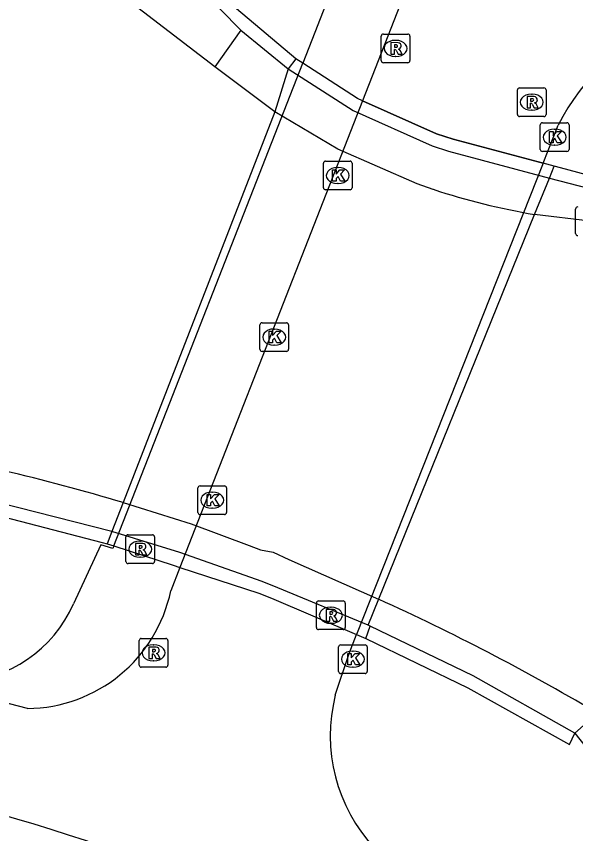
# Model space of a CAD drawing. Extents: x 161477 to 163040, y 383680 to 384868.
# Drawn here: x 162846.37 to 162865.85, y 384163.4 to 384191.88 of the extents above; entities that cross this region are included whole.
import ezdxf

# ---------------------------------------------------------------- set-up
doc = ezdxf.new("R2010")
doc.units = 0
for name, color, linetype in [('IMGEO_Berm_open', 7, 'Continuous'), ('IMGEO_Fietspad_gesloten', 7, 'Continuous'), ('IMGEO_Hek', 7, 'Continuous'), ('IMGEO_Kolk', 7, 'Continuous'), ('IMGEO_Muur', 7, 'Continuous'), ('IMGEO_Rijbaan_regionaal_gesloten', 7, 'Continuous'), ('IMGEO_Rioolput', 7, 'Continuous'), ('IMGEO_Tunneldeel', 7, 'Continuous'), ('IMGEO_Voetpad_gesloten', 7, 'Continuous'), ('IMGEO_Voetpad_halfverhard', 7, 'Continuous'), ('IMGEO_Voetpad_open', 7, 'Continuous')]:
    doc.layers.add(name, color=color, linetype=linetype)

msp = doc.modelspace()

# ---------------------------------------------------------------- linework, layer by layer
at = {"layer": 'IMGEO_Berm_open'}
for points in [[(162854.188, 384191.397), (162853.277, 384190.121)], [(162865.819, 384166.908), (162866.334, 384167.355), (162866.537, 384167.647)]]:
    msp.add_lwpolyline(points, dxfattribs=at)
at = {"layer": 'IMGEO_Fietspad_gesloten'}
for points in [[(162863.9, 384203.167), (162863.362, 384201.546), (162858.428, 384188.937)], [(162864.716, 384186.759), (162865.242, 384188.087)], [(162852.066, 384172.679), (162851.748, 384171.865)], [(162857.478, 384168.229), (162857.955, 384169.684), (162858.214, 384170.339)], [(162846.752, 384167.762), (162844.235, 384168.409), (162844.154, 384168.431)]]:
    msp.add_lwpolyline(points, dxfattribs=at)
for centre, radius, start, end in [((162872.365, 384184.484), 7.982, 113.593, 153.1681), ((162846.7, 384172.918), 5.156, 270.5752, 348.2144), ((162863.044, 384166.813), 5.743, 165.731, 223.0777), ((162826.908, 384097.364), 69.336, 61.23771, 77.8411)]:
    msp.add_arc(centre, radius, start, end, dxfattribs=at)
at = {"layer": 'IMGEO_Hek'}
msp.add_arc((162874.736, 384173.63), 11.167, 217.0083, 240.6623, dxfattribs=at)
at = {"layer": 'IMGEO_Kolk'}
for p, q in [((162864.694, 384188.171), (162865.546, 384188.171)), ((162864.619, 384187.245), (162864.619, 384188.097)), ((162865.107, 384187.951), (162865.132, 384187.951)), ((162865.62, 384188.097), (162865.62, 384187.245)), ((162865.13, 384187.391), (162865.105, 384187.391)), ((162865.546, 384187.171), (162864.694, 384187.171)), ((162857.064, 384185.909), (162857.064, 384186.761)), ((162857.139, 384186.835), (162857.991, 384186.835)), ((162858.065, 384186.761), (162858.065, 384185.909)), ((162857.552, 384186.615), (162857.577, 384186.615)), ((162857.991, 384185.835), (162857.139, 384185.835)), ((162857.575, 384186.055), (162857.55, 384186.055)), ((162865.85, 384184.315), (162865.85, 384185.167)), ((162854.85, 384180.279), (162854.85, 384181.131)), ((162854.925, 384181.205), (162855.777, 384181.205)), ((162855.338, 384180.985), (162855.363, 384180.985)), ((162855.851, 384181.131), (162855.851, 384180.279)), ((162855.361, 384180.425), (162855.336, 384180.425)), ((162855.777, 384180.205), (162854.925, 384180.205)), ((162852.69, 384174.595), (162852.69, 384175.447)), ((162852.765, 384175.521), (162853.617, 384175.521)), ((162853.178, 384175.301), (162853.203, 384175.301)), ((162853.691, 384175.447), (162853.691, 384174.595)), ((162853.201, 384174.741), (162853.176, 384174.741)), ((162853.617, 384174.521), (162852.765, 384174.521)), ((162857.59, 384169.055), (162857.59, 384169.907)), ((162857.665, 384169.981), (162858.517, 384169.981)), ((162858.591, 384169.907), (162858.591, 384169.055)), ((162858.078, 384169.761), (162858.103, 384169.761)), ((162858.101, 384169.201), (162858.076, 384169.201)), ((162858.517, 384168.981), (162857.665, 384168.981))]:
    msp.add_line(p, q, dxfattribs=at)
for points in [[(162864.694, 384188.171), (162865.546, 384188.171)], [(162864.619, 384187.245), (162864.619, 384188.097)], [(162864.94, 384187.871), (162865.063, 384187.871), (162865.063, 384187.72), (162865.193, 384187.871), (162865.357, 384187.871), (162865.211, 384187.72), (162865.364, 384187.471), (162865.212, 384187.471), (162865.127, 384187.635), (162865.063, 384187.568), (162865.063, 384187.471), (162864.94, 384187.471), (162864.94, 384187.871)], [(162865.62, 384188.097), (162865.62, 384187.245)], [(162865.546, 384187.171), (162864.694, 384187.171)], [(162857.064, 384185.909), (162857.064, 384186.761)], [(162857.139, 384186.835), (162857.991, 384186.835)], [(162858.065, 384186.761), (162858.065, 384185.909)], [(162857.385, 384186.535), (162857.508, 384186.535), (162857.508, 384186.384), (162857.638, 384186.535), (162857.802, 384186.535), (162857.656, 384186.384), (162857.809, 384186.135), (162857.657, 384186.135), (162857.572, 384186.299), (162857.508, 384186.232), (162857.508, 384186.135), (162857.385, 384186.135), (162857.385, 384186.535)], [(162857.991, 384185.835), (162857.139, 384185.835)], [(162865.85, 384184.315), (162865.85, 384185.167)], [(162854.85, 384180.279), (162854.85, 384181.131)], [(162854.925, 384181.205), (162855.777, 384181.205)], [(162855.851, 384181.131), (162855.851, 384180.279)], [(162855.171, 384180.905), (162855.294, 384180.905), (162855.294, 384180.754), (162855.424, 384180.905), (162855.588, 384180.905), (162855.442, 384180.754), (162855.595, 384180.505), (162855.443, 384180.505), (162855.358, 384180.669), (162855.294, 384180.602), (162855.294, 384180.505), (162855.171, 384180.505), (162855.171, 384180.905)], [(162855.777, 384180.205), (162854.925, 384180.205)], [(162852.69, 384174.595), (162852.69, 384175.447)], [(162852.765, 384175.521), (162853.617, 384175.521)], [(162853.691, 384175.447), (162853.691, 384174.595)], [(162853.011, 384175.221), (162853.134, 384175.221), (162853.134, 384175.07), (162853.264, 384175.221), (162853.428, 384175.221), (162853.282, 384175.07), (162853.435, 384174.821), (162853.283, 384174.821), (162853.198, 384174.985), (162853.134, 384174.918), (162853.134, 384174.821), (162853.011, 384174.821), (162853.011, 384175.221)], [(162853.617, 384174.521), (162852.765, 384174.521)], [(162857.59, 384169.055), (162857.59, 384169.907)], [(162857.665, 384169.981), (162858.517, 384169.981)], [(162858.591, 384169.907), (162858.591, 384169.055)], [(162857.911, 384169.681), (162858.034, 384169.681), (162858.034, 384169.53), (162858.164, 384169.681), (162858.328, 384169.681), (162858.182, 384169.53), (162858.335, 384169.281), (162858.183, 384169.281), (162858.098, 384169.445), (162858.034, 384169.378), (162858.034, 384169.281), (162857.911, 384169.281), (162857.911, 384169.681)], [(162858.517, 384168.981), (162857.665, 384168.981)]]:
    msp.add_lwpolyline(points, dxfattribs=at)
for centre, start, end in [((162864.696, 384188.095), 91.552, 178.448), ((162864.696, 384188.095), 91.552, 178.448), ((162865.544, 384188.095), 1.552, 88.448), ((162865.544, 384188.095), 1.552, 88.448), ((162864.696, 384187.247), 181.552, 268.448), ((162864.696, 384187.247), 181.552, 268.448), ((162865.544, 384187.247), 271.552, 358.448), ((162865.544, 384187.247), 271.552, 358.448), ((162857.141, 384186.759), 91.552, 178.448), ((162857.141, 384186.759), 91.552, 178.448), ((162857.989, 384186.759), 1.552, 88.448), ((162857.989, 384186.759), 1.552, 88.448), ((162857.141, 384185.911), 181.552, 268.448), ((162857.141, 384185.911), 181.552, 268.448), ((162857.989, 384185.911), 271.552, 358.448), ((162857.989, 384185.911), 271.552, 358.448), ((162865.927, 384185.165), 91.552, 178.448), ((162865.927, 384185.165), 91.552, 178.448), ((162865.927, 384184.317), 181.552, 268.448), ((162865.927, 384184.317), 181.552, 268.448), ((162854.927, 384181.129), 91.552, 178.448), ((162854.927, 384181.129), 91.552, 178.448), ((162855.775, 384181.129), 1.552, 88.448), ((162855.775, 384181.129), 1.552, 88.448), ((162854.927, 384180.281), 181.552, 268.448), ((162854.927, 384180.281), 181.552, 268.448), ((162855.775, 384180.281), 271.552, 358.448), ((162855.775, 384180.281), 271.552, 358.448), ((162852.767, 384175.445), 91.552, 178.448), ((162852.767, 384175.445), 91.552, 178.448), ((162853.615, 384175.445), 1.552, 88.448), ((162853.615, 384175.445), 1.552, 88.448), ((162852.767, 384174.597), 181.552, 268.448), ((162852.767, 384174.597), 181.552, 268.448), ((162853.615, 384174.597), 271.552, 358.448), ((162853.615, 384174.597), 271.552, 358.448), ((162857.667, 384169.905), 91.552, 178.448), ((162857.667, 384169.905), 91.552, 178.448), ((162858.515, 384169.905), 1.552, 88.448), ((162858.515, 384169.905), 1.552, 88.448), ((162857.667, 384169.057), 181.552, 268.448), ((162857.667, 384169.057), 181.552, 268.448), ((162858.515, 384169.057), 271.552, 358.448), ((162858.515, 384169.057), 271.552, 358.448)]:
    msp.add_arc(centre, 0.0765, start, end, dxfattribs=at)
for centre, major_axis, ratio, start_param, end_param in [((162865.106, 384187.671), (-0.387, 0.002), 0.722429, 4.712389, 7.853982), ((162865.131, 384187.671), (-0.39, 0.002), 0.717154, 1.570796, 4.712389), ((162857.551, 384186.335), (-0.387, 0.002), 0.722429, 4.712389, 7.853982), ((162857.576, 384186.335), (-0.39, 0.002), 0.717154, 1.570796, 4.712389), ((162855.337, 384180.705), (-0.387, 0.002), 0.722429, 4.712389, 7.853982), ((162855.362, 384180.705), (-0.39, 0.002), 0.717154, 1.570796, 4.712389), ((162853.177, 384175.021), (-0.387, 0.002), 0.722429, 4.712389, 7.853982), ((162853.202, 384175.021), (-0.39, 0.002), 0.717154, 1.570796, 4.712389), ((162858.077, 384169.481), (-0.387, 0.002), 0.722429, 4.712389, 7.853982), ((162858.102, 384169.481), (-0.39, 0.002), 0.717154, 1.570796, 4.712389)]:
    msp.add_ellipse(centre, major_axis=major_axis, ratio=ratio, start_param=start_param, end_param=end_param, dxfattribs=at)
at = {"layer": 'IMGEO_Muur'}
for points in [[(162832.375, 384230.194), (162834.262, 384225.001), (162838.782, 384215.812), (162843.611, 384206.766), (162848.712, 384198.018), (162850.284, 384195.721), (162852.049, 384193.576), (162854.188, 384191.397)], [(162856.341, 384190.248), (162856.104, 384190.401), (162854.035, 384192.137), (162852.377, 384193.871), (162850.636, 384195.986), (162849.089, 384198.246), (162843.998, 384206.978), (162839.172, 384216.017), (162834.663, 384225.185), (162832.896, 384229.924)], [(162854.188, 384191.397), (162855.839, 384190.049), (162858.095, 384188.596), (162860.852, 384187.373), (162861.422, 384187.183), (162864.936, 384186.244), (162866.956, 384185.718), (162873.333, 384185.888), (162878.492, 384187.139), (162881.892, 384188.674), (162889.662, 384192.97), (162892.921, 384195.134), (162896.515, 384198.589), (162899.243, 384202.567), (162900.496, 384205.693), (162901.425, 384208.623), (162901.572, 384209.227), (162901.999, 384212.308), (162901.936, 384214.833), (162901.668, 384217.562)], [(162885.919, 384191.336), (162881.653, 384189.045), (162878.362, 384187.56), (162873.278, 384186.324), (162866.957, 384186.159), (162865.32, 384186.597), (162865.103, 384186.655), (162864.716, 384186.759)], [(162858.428, 384188.937), (162858.246, 384189.018), (162856.341, 384190.248)], [(162858.428, 384188.937), (162861.008, 384187.786), (162861.586, 384187.596), (162864.716, 384186.759)], [(162841.775, 384175.683), (162841.758, 384175.598), (162841.696, 384175.294), (162845.645, 384174.512), (162849.353, 384173.551), (162849.535, 384173.504), (162849.761, 384173.43)], [(162865.819, 384166.908), (162862.276, 384168.899), (162858.697, 384170.632), (162858.617, 384170.671), (162855.481, 384171.964), (162854.926, 384172.193), (162852.062, 384173.201), (162849.692, 384173.927), (162845.76, 384174.925), (162841.775, 384175.683)], [(162849.761, 384173.43), (162851.83, 384172.756), (162852.066, 384172.679)], [(162852.066, 384172.679), (162854.816, 384171.783), (162855.255, 384171.603), (162858.214, 384170.339)], [(162858.214, 384170.339), (162858.536, 384170.201), (162862.093, 384168.479), (162865.637, 384166.509), (162865.819, 384166.908)]]:
    msp.add_lwpolyline(points, dxfattribs=at)
at = {"layer": 'IMGEO_Rijbaan_regionaal_gesloten'}
for points in [[(162853.277, 384190.121), (162849.902, 384192.723)], [(162860.892, 384185.852), (162860.326, 384186.048), (162857.569, 384187.254), (162855.369, 384188.551), (162853.277, 384190.121)], [(162866.351, 384184.74), (162864.422, 384184.977)], [(162850.085, 384174.939), (162852.451, 384174.193), (162854.478, 384173.445), (162854.873, 384173.294), (162855.311, 384173.208), (162855.855, 384172.954), (162858.984, 384171.572)]]:
    msp.add_lwpolyline(points, dxfattribs=at)
for centre, radius, start, end in [((162868.208, 384207.809), 23.143, 251.5719, 260.5849), ((162829.733, 384107.019), 70.903, 73.31932, 80.2857), ((162826.668, 384100.155), 78.388, 59.42852, 65.6532)]:
    msp.add_arc(centre, radius, start, end, dxfattribs=at)
at = {"layer": 'IMGEO_Rioolput'}
for p, q in [((162859.152, 384191.264), (162860.004, 384191.264)), ((162859.077, 384190.338), (162859.077, 384191.19)), ((162859.565, 384191.044), (162859.59, 384191.044)), ((162860.078, 384191.19), (162860.078, 384190.338)), ((162859.588, 384190.484), (162859.563, 384190.484)), ((162860.004, 384190.264), (162859.152, 384190.264)), ((162863.82, 384188.462), (162863.82, 384189.314)), ((162863.895, 384189.388), (162864.747, 384189.388)), ((162864.821, 384189.314), (162864.821, 384188.462)), ((162864.308, 384189.168), (162864.333, 384189.168)), ((162864.331, 384188.608), (162864.306, 384188.608)), ((162864.747, 384188.388), (162863.895, 384188.388)), ((162850.182, 384172.889), (162850.182, 384173.741)), ((162850.257, 384173.815), (162851.109, 384173.815)), ((162850.67, 384173.595), (162850.695, 384173.595)), ((162851.183, 384173.741), (162851.183, 384172.889)), ((162850.693, 384173.035), (162850.668, 384173.035)), ((162851.109, 384172.815), (162850.257, 384172.815)), ((162856.821, 384170.585), (162856.821, 384171.437)), ((162856.896, 384171.511), (162857.748, 384171.511)), ((162857.822, 384171.437), (162857.822, 384170.585)), ((162857.309, 384171.291), (162857.334, 384171.291)), ((162857.748, 384170.511), (162856.896, 384170.511)), ((162857.332, 384170.731), (162857.307, 384170.731)), ((162850.72, 384170.203), (162851.572, 384170.203)), ((162850.645, 384169.277), (162850.645, 384170.129)), ((162851.133, 384169.983), (162851.158, 384169.983)), ((162851.646, 384170.129), (162851.646, 384169.277)), ((162851.156, 384169.423), (162851.131, 384169.423)), ((162851.572, 384169.203), (162850.72, 384169.203))]:
    msp.add_line(p, q, dxfattribs=at)
for points in [[(162859.152, 384191.264), (162860.004, 384191.264)], [(162859.077, 384190.338), (162859.077, 384191.19)], [(162859.666, 384190.962), (162859.414, 384190.964), (162859.414, 384190.564)], [(162860.078, 384191.19), (162860.078, 384190.338)], [(162859.414, 384190.564), (162859.538, 384190.564), (162859.538, 384190.726), (162859.549, 384190.726)], [(162859.592, 384190.883), (162859.538, 384190.883), (162859.538, 384190.802)], [(162859.538, 384190.802), (162859.59, 384190.802)], [(162859.596, 384190.697), (162859.667, 384190.564), (162859.807, 384190.564), (162859.742, 384190.69)], [(162860.004, 384190.264), (162859.152, 384190.264)], [(162863.82, 384188.462), (162863.82, 384189.314)], [(162863.895, 384189.388), (162864.747, 384189.388)], [(162864.821, 384189.314), (162864.821, 384188.462)], [(162864.409, 384189.086), (162864.157, 384189.088), (162864.157, 384188.688)], [(162864.335, 384189.007), (162864.281, 384189.007), (162864.281, 384188.926)], [(162864.157, 384188.688), (162864.281, 384188.688), (162864.281, 384188.85), (162864.292, 384188.85)], [(162864.281, 384188.926), (162864.333, 384188.926)], [(162864.339, 384188.821), (162864.41, 384188.688), (162864.55, 384188.688), (162864.485, 384188.814)], [(162864.747, 384188.388), (162863.895, 384188.388)], [(162850.182, 384172.889), (162850.182, 384173.741)], [(162850.257, 384173.815), (162851.109, 384173.815)], [(162851.183, 384173.741), (162851.183, 384172.889)], [(162850.771, 384173.513), (162850.519, 384173.515), (162850.519, 384173.115)], [(162850.697, 384173.434), (162850.643, 384173.434), (162850.643, 384173.353)], [(162850.643, 384173.353), (162850.695, 384173.353)], [(162850.519, 384173.115), (162850.643, 384173.115), (162850.643, 384173.277), (162850.654, 384173.277)], [(162850.701, 384173.248), (162850.772, 384173.115), (162850.912, 384173.115), (162850.847, 384173.241)], [(162851.109, 384172.815), (162850.257, 384172.815)], [(162856.821, 384170.585), (162856.821, 384171.437)], [(162856.896, 384171.511), (162857.748, 384171.511)], [(162857.822, 384171.437), (162857.822, 384170.585)], [(162857.41, 384171.209), (162857.158, 384171.211), (162857.158, 384170.811)], [(162857.336, 384171.13), (162857.282, 384171.13), (162857.282, 384171.049)], [(162857.282, 384171.049), (162857.334, 384171.049)], [(162857.158, 384170.811), (162857.282, 384170.811), (162857.282, 384170.973), (162857.293, 384170.973)], [(162857.34, 384170.944), (162857.411, 384170.811), (162857.551, 384170.811), (162857.486, 384170.937)], [(162857.748, 384170.511), (162856.896, 384170.511)], [(162850.72, 384170.203), (162851.572, 384170.203)], [(162850.645, 384169.277), (162850.645, 384170.129)], [(162851.234, 384169.901), (162850.982, 384169.903), (162850.982, 384169.503)], [(162851.646, 384170.129), (162851.646, 384169.277)], [(162850.982, 384169.503), (162851.106, 384169.503), (162851.106, 384169.665), (162851.117, 384169.665)], [(162851.16, 384169.822), (162851.106, 384169.822), (162851.106, 384169.741)], [(162851.106, 384169.741), (162851.158, 384169.741)], [(162851.164, 384169.636), (162851.235, 384169.503), (162851.375, 384169.503), (162851.31, 384169.629)], [(162851.572, 384169.203), (162850.72, 384169.203)]]:
    msp.add_lwpolyline(points, dxfattribs=at)
for centre, radius, start, end in [((162859.154, 384191.188), 0.0765, 91.552, 178.448), ((162859.154, 384191.188), 0.0765, 91.552, 178.448), ((162860.002, 384191.188), 0.0765, 1.552, 88.448), ((162860.002, 384191.188), 0.0765, 1.552, 88.448), ((162859.665, 384190.852), 0.109, 350.3612, 89.416), ((162859.548, 384190.673), 0.0533, 26.0293, 88.6989), ((162859.574, 384190.991), 0.19, 274.7715, 282.9687), ((162859.598, 384190.787), 0.0964, 77.0061, 93.1865), ((162859.612, 384190.844), 0.0378, 276.6634, 79.6772), ((162859.663, 384190.852), 0.112, 277.5842, 350.9817), ((162859.647, 384190.637), 0.108, 29.5134, 73.7905), ((162859.154, 384190.34), 0.0765, 181.552, 268.448), ((162859.154, 384190.34), 0.0765, 181.552, 268.448), ((162860.002, 384190.34), 0.0765, 271.552, 358.448), ((162860.002, 384190.34), 0.0765, 271.552, 358.448), ((162863.897, 384189.312), 0.0765, 91.552, 178.448), ((162863.897, 384189.312), 0.0765, 91.552, 178.448), ((162864.745, 384189.312), 0.0765, 1.552, 88.448), ((162864.745, 384189.312), 0.0765, 1.552, 88.448), ((162864.341, 384188.911), 0.0964, 77.0061, 93.1865), ((162864.355, 384188.968), 0.0378, 276.6634, 79.6772), ((162864.408, 384188.976), 0.109, 350.3612, 89.416), ((162864.406, 384188.976), 0.112, 277.5842, 350.9817), ((162864.291, 384188.797), 0.0533, 26.0293, 88.6989), ((162864.317, 384189.115), 0.19, 274.7715, 282.9687), ((162864.39, 384188.761), 0.108, 29.5134, 73.7905), ((162863.897, 384188.464), 0.0765, 181.552, 268.448), ((162863.897, 384188.464), 0.0765, 181.552, 268.448), ((162864.745, 384188.464), 0.0765, 271.552, 358.448), ((162864.745, 384188.464), 0.0765, 271.552, 358.448), ((162850.259, 384173.739), 0.0765, 91.552, 178.448), ((162850.259, 384173.739), 0.0765, 91.552, 178.448), ((162851.107, 384173.739), 0.0765, 1.552, 88.448), ((162851.107, 384173.739), 0.0765, 1.552, 88.448), ((162850.679, 384173.542), 0.19, 274.7715, 282.9687), ((162850.703, 384173.338), 0.0964, 77.0061, 93.1865), ((162850.717, 384173.395), 0.0378, 276.6634, 79.6772), ((162850.77, 384173.403), 0.109, 350.3612, 89.416), ((162850.768, 384173.403), 0.112, 277.5842, 350.9817), ((162850.653, 384173.224), 0.0533, 26.0293, 88.6989), ((162850.752, 384173.188), 0.108, 29.5134, 73.7905), ((162850.259, 384172.891), 0.0765, 181.552, 268.448), ((162850.259, 384172.891), 0.0765, 181.552, 268.448), ((162851.107, 384172.891), 0.0765, 271.552, 358.448), ((162851.107, 384172.891), 0.0765, 271.552, 358.448), ((162856.898, 384171.435), 0.0765, 91.552, 178.448), ((162856.898, 384171.435), 0.0765, 91.552, 178.448), ((162857.746, 384171.435), 0.0765, 1.552, 88.448), ((162857.746, 384171.435), 0.0765, 1.552, 88.448), ((162857.318, 384171.238), 0.19, 274.7715, 282.9687), ((162857.342, 384171.034), 0.0964, 77.0061, 93.1865), ((162857.356, 384171.091), 0.0378, 276.6634, 79.6772), ((162857.409, 384171.099), 0.109, 350.3612, 89.416), ((162857.407, 384171.099), 0.112, 277.5842, 350.9817), ((162857.292, 384170.92), 0.0533, 26.0293, 88.6989), ((162857.391, 384170.884), 0.108, 29.5134, 73.7905), ((162856.898, 384170.587), 0.0765, 181.552, 268.448), ((162856.898, 384170.587), 0.0765, 181.552, 268.448), ((162857.746, 384170.587), 0.0765, 271.552, 358.448), ((162857.746, 384170.587), 0.0765, 271.552, 358.448), ((162850.722, 384170.127), 0.0765, 91.552, 178.448), ((162850.722, 384170.127), 0.0765, 91.552, 178.448), ((162851.57, 384170.127), 0.0765, 1.552, 88.448), ((162851.57, 384170.127), 0.0765, 1.552, 88.448), ((162851.233, 384169.791), 0.109, 350.3612, 89.416), ((162851.116, 384169.612), 0.0533, 26.0293, 88.6989), ((162851.142, 384169.93), 0.19, 274.7715, 282.9687), ((162851.166, 384169.726), 0.0964, 77.0061, 93.1865), ((162851.18, 384169.783), 0.0378, 276.6634, 79.6772), ((162851.231, 384169.791), 0.112, 277.5842, 350.9817), ((162851.215, 384169.576), 0.108, 29.5134, 73.7905), ((162850.722, 384169.279), 0.0765, 181.552, 268.448), ((162850.722, 384169.279), 0.0765, 181.552, 268.448), ((162851.57, 384169.279), 0.0765, 271.552, 358.448), ((162851.57, 384169.279), 0.0765, 271.552, 358.448)]:
    msp.add_arc(centre, radius, start, end, dxfattribs=at)
for centre, major_axis, ratio, start_param, end_param in [((162859.564, 384190.764), (-0.387, 0.002), 0.722429, 4.712389, 7.853982), ((162859.589, 384190.764), (-0.39, 0.002), 0.717154, 1.570796, 4.712389), ((162864.307, 384188.888), (-0.387, 0.002), 0.722429, 4.712389, 7.853982), ((162864.332, 384188.888), (-0.39, 0.002), 0.717154, 1.570796, 4.712389), ((162850.669, 384173.315), (-0.387, 0.002), 0.722429, 4.712389, 7.853982), ((162850.694, 384173.315), (-0.39, 0.002), 0.717154, 1.570796, 4.712389), ((162857.308, 384171.011), (-0.387, 0.002), 0.722429, 4.712389, 7.853982), ((162857.333, 384171.011), (-0.39, 0.002), 0.717154, 1.570796, 4.712389), ((162851.132, 384169.703), (-0.387, 0.002), 0.722429, 4.712389, 7.853982), ((162851.157, 384169.703), (-0.39, 0.002), 0.717154, 1.570796, 4.712389)]:
    msp.add_ellipse(centre, major_axis=major_axis, ratio=ratio, start_param=start_param, end_param=end_param, dxfattribs=at)
at = {"layer": 'IMGEO_Tunneldeel'}
msp.add_lwpolyline([(162864.422, 384184.977), (162864.936, 384186.244), (162865.103, 384186.655), (162864.716, 384186.759), (162861.586, 384187.596), (162861.008, 384187.786), (162858.428, 384188.937), (162858.246, 384189.018), (162856.341, 384190.248), (162856.104, 384190.401), (162855.839, 384190.049), (162855.369, 384188.551), (162850.085, 384174.939), (162849.692, 384173.927), (162849.535, 384173.504), (162849.761, 384173.43), (162851.83, 384172.756), (162852.066, 384172.679), (162854.816, 384171.783), (162855.255, 384171.603), (162858.214, 384170.339), (162858.536, 384170.201), (162858.697, 384170.632), (162858.617, 384170.671)], close=True, dxfattribs=at)
at = {"layer": 'IMGEO_Voetpad_gesloten'}
for points in [[(162858.428, 384188.937), (162852.066, 384172.679)], [(162864.716, 384186.759), (162861.586, 384187.596), (162861.008, 384187.786), (162858.428, 384188.937)], [(162864.716, 384186.759), (162858.214, 384170.339)], [(162852.066, 384172.679), (162854.816, 384171.783), (162855.255, 384171.603), (162858.214, 384170.339)]]:
    msp.add_lwpolyline(points, dxfattribs=at)
at = {"layer": 'IMGEO_Voetpad_halfverhard'}
for points in [[(162856.341, 384190.248), (162856.104, 384190.401), (162855.839, 384190.049), (162855.369, 384188.551), (162850.085, 384174.939), (162849.692, 384173.927), (162849.535, 384173.504), (162849.761, 384173.43)], [(162858.214, 384170.339), (162858.536, 384170.201), (162858.697, 384170.632), (162858.617, 384170.671), (162864.422, 384184.977), (162864.936, 384186.244), (162865.103, 384186.655), (162864.716, 384186.759)]]:
    msp.add_lwpolyline(points, dxfattribs=at)
at = {"layer": 'IMGEO_Voetpad_open'}
for points in [[(162861.144, 384202.523), (162856.341, 384190.248)], [(162849.761, 384173.43), (162856.341, 384190.248)], [(162858.428, 384188.937), (162858.246, 384189.018), (162856.341, 384190.248)], [(162849.761, 384173.43), (162849.727, 384173.342), (162849.312, 384173.463), (162848.355, 384171.408)], [(162849.761, 384173.43), (162851.83, 384172.756), (162852.066, 384172.679)]]:
    msp.add_lwpolyline(points, dxfattribs=at)
msp.add_arc((162844.205, 384173.224), 4.53, 272.065, 336.3633, dxfattribs=at)

doc.saveas('drawing.dxf')
